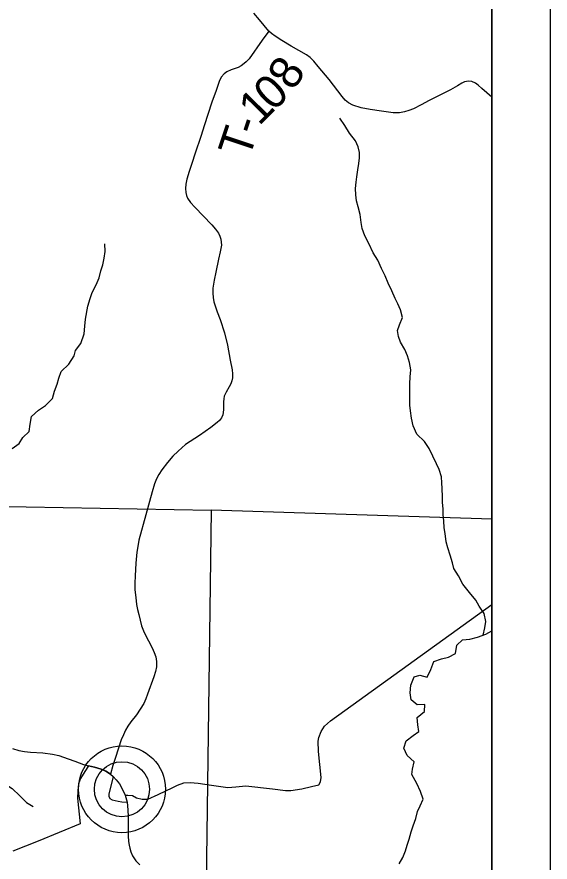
# Model space of a CAD drawing. Extents: x 0 to 34, y 0 to 22.
# Drawn here: x 8.087 to 9, y 17.931 to 19.378 of the extents above; entities that cross this region are included whole.
import ezdxf

# ---------------------------------------------------------------- set-up
doc = ezdxf.new("R2010")
doc.units = 0
for name, color, linetype in [('GM_X_Corporation', 7, 'Continuous'), ('GM_X_County_Road', 7, 'Continuous'), ('GM_X_Minor_River', 7, 'Continuous'), ('GM_X_Township_Road', 7, 'Continuous'), ('GM_X_Township_Road_Text', 7, 'Continuous'), ('GM_X_Unincorporated', 7, 'Continuous'), ('GM_X_Unincorporated_Location', 7, 'Continuous'), ('SH_Data', 7, 'Continuous')]:
    doc.layers.add(name, color=color, linetype=linetype)

msp = doc.modelspace()

# ---------------------------------------------------------------- linework, layer by layer
at = {"layer": 'GM_X_Corporation'}
for points in [[(2.1, 14.1), (8.9, 14.1), (8.9, 19.5152), (8.4033, 19.5268), (7.9795, 19.5354)], [(7.5629, 15.5187), (8.3936, 15.4979), (8.397, 15.4978), (8.9, 15.4893), (8.9, 19.5152), (8.4033, 19.5268), (7.9795, 19.5354)]]:
    msp.add_lwpolyline(points, dxfattribs=at)
for points in [[(7.4054, 18.552), (8.4197, 18.5333), (8.4063, 17.5538), (7.375, 17.5696)], [(8.9, 17.5442), (8.9, 18.5183), (8.4197, 18.5333), (8.4063, 17.5538)]]:
    msp.add_lwpolyline(points, close=True, dxfattribs=at)
at = {"layer": 'GM_X_County_Road'}
for points in [[(8.9, 19.2403), (8.8831, 19.2554), (8.8768, 19.2609), (8.872, 19.2646), (8.8658, 19.2671), (8.8604, 19.2677), (8.8537, 19.2667), (8.8486, 19.2645), (8.8415, 19.2596), (8.8296, 19.2529), (8.8065, 19.2417), (8.7927, 19.235), (8.779, 19.2273), (8.7663, 19.2206), (8.7581, 19.2174), (8.7509, 19.2151), (8.742, 19.2136), (8.7313, 19.2138), (8.7111, 19.2164), (8.6922, 19.2191), (8.6767, 19.2223), (8.6621, 19.227), (8.6546, 19.231), (8.6494, 19.2355), (8.6439, 19.2415), (8.6215, 19.2704), (8.6031, 19.293), (8.5956, 19.3023), (8.5894, 19.3085), (8.5829, 19.3129), (8.5567, 19.3277), (8.5408, 19.3373), (8.5291, 19.345), (8.5231, 19.3496), (8.5185, 19.3535), (8.5107, 19.363), (8.5023, 19.3727), (8.4928, 19.3844)], [(8.0794, 18.1257), (8.0904, 18.1223), (8.1001, 18.1205), (8.1105, 18.1194), (8.1317, 18.1181), (8.1482, 18.1161), (8.1588, 18.1137), (8.1746, 18.108), (8.1862, 18.1036), (8.2013, 18.0983), (8.2095, 18.096)], [(8.2095, 18.096), (8.2202, 18.0936), (8.2314, 18.0903), (8.2392, 18.0869), (8.2471, 18.0819)], [(8.2471, 18.0819), (8.2517, 18.0778), (8.2573, 18.072), (8.2628, 18.0648), (8.267, 18.0576), (8.2722, 18.0458)], [(8.2722, 18.0458), (8.2757, 18.0336), (8.2772, 18.0203), (8.2777, 18.0088), (8.2778, 17.9945), (8.2777, 17.9758), (8.2784, 17.9662), (8.2792, 17.9602), (8.2805, 17.9548), (8.2824, 17.9484), (8.285, 17.942), (8.2909, 17.9332), (8.2973, 17.9264)]]:
    msp.add_lwpolyline(points, dxfattribs=at)
at = {"layer": 'GM_X_Minor_River'}
for points in [[(8.8853, 18.3198), (8.8882, 18.3322), (8.8897, 18.3428), (8.8871, 18.3568), (8.8788, 18.3693), (8.8731, 18.3792), (8.8622, 18.3928), (8.8505, 18.4069), (8.843, 18.4209), (8.8354, 18.4338), (8.8328, 18.4433), (8.829, 18.4562), (8.8249, 18.4691), (8.8223, 18.4793), (8.8204, 18.4937), (8.8189, 18.5032), (8.8182, 18.5153), (8.8171, 18.5256), (8.8167, 18.5358), (8.816, 18.5464), (8.8156, 18.5563), (8.8153, 18.5707), (8.8145, 18.5801), (8.8138, 18.5904), (8.81, 18.6029), (8.8055, 18.6131), (8.7991, 18.626), (8.7931, 18.6389), (8.7852, 18.6511), (8.772, 18.6636), (8.7656, 18.678), (8.7629, 18.6909), (8.7607, 18.7038), (8.76, 18.7133), (8.76, 18.7497), (8.7604, 18.7618), (8.7616, 18.7739), (8.759, 18.786), (8.756, 18.7974), (8.7511, 18.8084), (8.7439, 18.8209), (8.7405, 18.8308), (8.739, 18.841), (8.7421, 18.8505), (8.747, 18.8634), (8.744, 18.8763), (8.7391, 18.8865), (8.735, 18.896), (8.7289, 18.9089), (8.7229, 18.9222), (8.7177, 18.9347), (8.7116, 18.9472), (8.7048, 18.9616), (8.6973, 18.9741), (8.6898, 18.9901), (8.683, 19.003), (8.6781, 19.0159), (8.6766, 19.0261), (8.6747, 19.0397), (8.6714, 19.0526), (8.6684, 19.0629), (8.6672, 19.0735), (8.6669, 19.0841), (8.668, 19.0947), (8.6692, 19.1042), (8.6707, 19.1163), (8.6726, 19.1269), (8.6738, 19.1364), (8.6738, 19.1459), (8.6712, 19.1553), (8.6667, 19.1656), (8.6565, 19.1789), (8.6486, 19.1918), (8.6399, 19.2043)], [(8.0788, 18.6392), (8.0909, 18.6475), (8.097, 18.6577), (8.1079, 18.6683), (8.1095, 18.6808), (8.1121, 18.6941), (8.1243, 18.7047), (8.136, 18.7126), (8.1481, 18.7244), (8.1516, 18.7372), (8.1561, 18.7494), (8.1588, 18.7592), (8.163, 18.771), (8.1758, 18.7834), (8.1849, 18.7975), (8.1876, 18.8069), (8.1967, 18.819), (8.202, 18.8353), (8.2036, 18.8486), (8.2047, 18.8607), (8.2086, 18.8827), (8.2127, 18.896), (8.2162, 18.9062), (8.223, 18.9191), (8.2279, 18.9312), (8.2306, 18.9433), (8.234, 18.9536), (8.2367, 18.9649), (8.2382, 18.9763), (8.2379, 18.9892)], [(8.7633, 18.081), (8.7644, 18.0901), (8.7675, 18.103), (8.755, 18.1136), (8.7498, 18.1262), (8.7536, 18.1387), (8.7653, 18.1477), (8.7755, 18.1549), (8.7733, 18.1663), (8.7722, 18.1788), (8.785, 18.189), (8.7854, 18.2008), (8.7722, 18.2004), (8.7624, 18.2088), (8.7605, 18.2209), (8.7613, 18.2342), (8.767, 18.2482), (8.7772, 18.2508), (8.7893, 18.2474), (8.7958, 18.2606), (8.8007, 18.2743), (8.814, 18.2788), (8.8261, 18.2818), (8.8382, 18.2883), (8.8405, 18.3023), (8.8499, 18.3117), (8.8628, 18.3125), (8.8757, 18.3159), (8.8897, 18.3215), (8.9, 18.3271)], [(7.9774, 18.0728), (7.993, 18.0608), (8.0048, 18.0589), (8.0158, 18.0609), (8.0294, 18.0613), (8.0449, 18.0651), (8.0555, 18.0667), (8.0665, 18.0648), (8.079, 18.0573), (8.0923, 18.0445), (8.1033, 18.0331), (8.1151, 18.026)], [(8.7416, 17.9284), (8.7476, 17.939), (8.7525, 17.9504), (8.7551, 17.9599), (8.7589, 17.9705), (8.7623, 17.9831), (8.7657, 17.9933), (8.7702, 18.0058), (8.7728, 18.018), (8.7777, 18.0275), (8.7826, 18.0388), (8.778, 18.0517), (8.7719, 18.0657), (8.7633, 18.081)]]:
    msp.add_lwpolyline(points, dxfattribs=at)
at = {"layer": 'GM_X_Township_Road'}
for points in [[(8.5185, 19.3535), (8.5071, 19.338), (8.4848, 19.3061), (8.4798, 19.3008), (8.4762, 19.2979), (8.4711, 19.2942), (8.4659, 19.2915), (8.4541, 19.287), (8.4465, 19.2836), (8.4417, 19.2805), (8.4369, 19.2744), (8.4334, 19.267), (8.4283, 19.252), (8.421, 19.2318), (8.4137, 19.2108), (8.4085, 19.1933), (8.4021, 19.173), (8.3923, 19.1444), (8.3865, 19.1267), (8.3822, 19.1131), (8.3779, 19.1002), (8.3762, 19.0914), (8.3756, 19.0841), (8.3762, 19.0773), (8.3773, 19.0721), (8.3794, 19.0675), (8.3845, 19.0604), (8.3916, 19.0519), (8.4206, 19.0219), (8.427, 19.0144), (8.4321, 19.0075), (8.4348, 19.0025), (8.4365, 18.9972), (8.4371, 18.9873), (8.4349, 18.9759), (8.432, 18.9634), (8.4277, 18.941), (8.4247, 18.9271), (8.4227, 18.9135), (8.4223, 18.9047), (8.4229, 18.8975), (8.4244, 18.8903), (8.4268, 18.8832), (8.4302, 18.8731), (8.4352, 18.8599), (8.4425, 18.837), (8.4477, 18.8159), (8.4524, 18.7904), (8.4557, 18.7738), (8.4562, 18.767), (8.4563, 18.7598), (8.4553, 18.755), (8.4531, 18.7497), (8.4506, 18.7448), (8.4451, 18.7354), (8.4434, 18.7321), (8.4419, 18.7288), (8.4411, 18.724), (8.441, 18.7187), (8.4409, 18.7055), (8.4394, 18.6969), (8.4371, 18.6916), (8.4339, 18.6871), (8.4299, 18.6835), (8.419, 18.6752), (8.3997, 18.6616), (8.3759, 18.6457), (8.363, 18.6345), (8.3543, 18.6259), (8.3451, 18.6152), (8.3353, 18.6027), (8.33, 18.5945), (8.3263, 18.5872), (8.3229, 18.5786), (8.3189, 18.5649), (8.3077, 18.5257), (8.2957, 18.4819), (8.2939, 18.4712), (8.2926, 18.4615), (8.2909, 18.443), (8.2893, 18.4212), (8.2888, 18.4085), (8.2889, 18.397), (8.2906, 18.3839), (8.292, 18.3721), (8.2937, 18.3633), (8.2957, 18.3552), (8.3004, 18.3357), (8.3036, 18.3268), (8.3072, 18.3193), (8.3124, 18.3096), (8.3187, 18.2981), (8.3222, 18.29), (8.3249, 18.2827), (8.3262, 18.2744), (8.3259, 18.2653), (8.3246, 18.2572), (8.3215, 18.2484), (8.3105, 18.2188), (8.3077, 18.2106), (8.3043, 18.2027), (8.2984, 18.1926), (8.2918, 18.1831), (8.2823, 18.171), (8.277, 18.1636), (8.2728, 18.1568), (8.2693, 18.1492), (8.2657, 18.1406), (8.2558, 18.1104), (8.2514, 18.0966), (8.2471, 18.0819)], [(8.5912, 18.0605), (8.6038, 18.0636), (8.6069, 18.0686), (8.6082, 18.0761), (8.6036, 18.1203), (8.6027, 18.1383), (8.6038, 18.1442), (8.6082, 18.1548), (8.6139, 18.1637), (8.6238, 18.1727), (8.9, 18.3723)], [(8.2095, 18.096), (8.2032, 18.0859), (8.1961, 18.074), (8.1927, 18.0648), (8.1912, 18.053), (8.1911, 18.0408)], [(8.2471, 18.0819), (8.2392, 18.0869), (8.2314, 18.0903), (8.2202, 18.0936), (8.2095, 18.096)], [(8.2517, 18.0778), (8.2442, 18.0475), (8.2444, 18.0438), (8.2464, 18.0398), (8.2501, 18.0377), (8.2603, 18.0355), (8.267, 18.0343), (8.2757, 18.0336)], [(8.2722, 18.0458), (8.2771, 18.0456), (8.2851, 18.045), (8.2921, 18.0412), (8.3015, 18.0387), (8.3111, 18.0389), (8.3287, 18.0471), (8.3539, 18.0586), (8.3623, 18.0629), (8.3731, 18.0667), (8.3836, 18.0675), (8.3976, 18.0664), (8.4203, 18.0628), (8.448, 18.059), (8.4622, 18.0598), (8.4792, 18.0617), (8.5245, 18.0564), (8.5472, 18.0536), (8.5563, 18.0534), (8.5749, 18.0565), (8.5912, 18.0605)], [(8.1911, 18.0408), (8.1952, 17.9965), (8.1237, 17.9672), (8.0801, 17.9496)]]:
    msp.add_lwpolyline(points, dxfattribs=at)
at = {"layer": 'GM_X_Unincorporated'}
for radius in [0.0744, 0.0472]:
    msp.add_circle((8.267, 18.0558), radius, dxfattribs=at)
at = {"layer": 'GM_X_Unincorporated_Location'}
msp.add_line((8.267, 18.0558), (8.267, 18.0558), dxfattribs=at)
at = {"layer": 'SH_Data'}
for p, q in [((9, 21), (9, 14)), ((8.9, 20.9), (8.9, 14.1))]:
    msp.add_line(p, q, dxfattribs=at)

# ---------------------------------------------------------------- texts
at = {"layer": 'GM_X_Township_Road_Text'}
for s, rotation, p in [('8', 56.8456, (8.5601, 19.2498)), ('0', 43.9181, (8.526, 19.2148)), ('1', 45.5593, (8.5018, 19.1901)), ('-', 71.533, (8.4979, 19.1737)), ('T', 71.5678, (8.4845, 19.1334))]:
    msp.add_text(s, height=0.0568, rotation=rotation, dxfattribs=at).set_placement(p)

doc.saveas('drawing.dxf')
